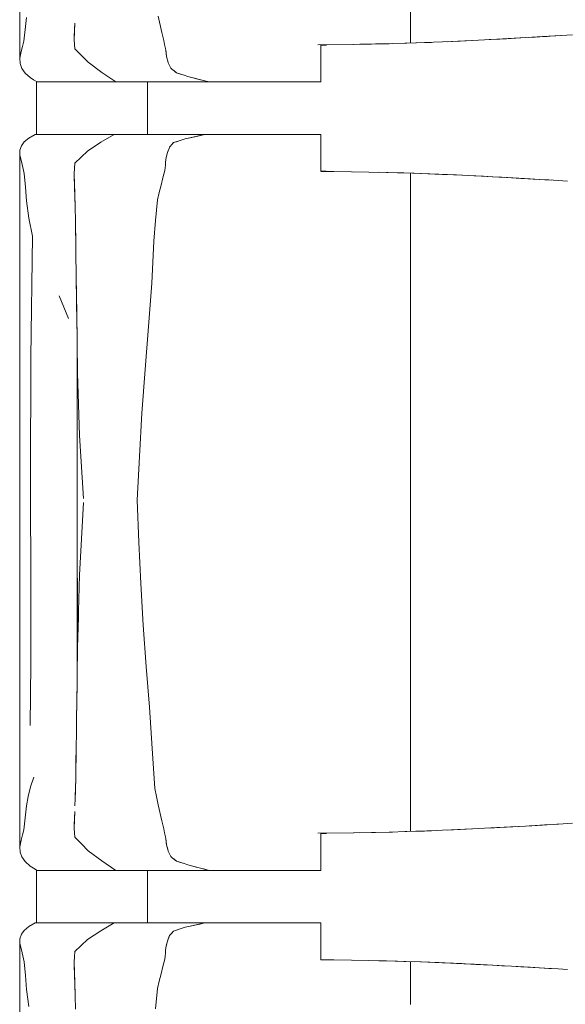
# Model space of a CAD drawing. Header units: millimetres. Extents: x -261 to 187, y -214 to 106.
# Tile 719 of 1056: x -207.415 to -206.999, y 7.334 to 8.085. Entities that reach past the tile are written whole.
import ezdxf

# ---------------------------------------------------------------- set-up
doc = ezdxf.new("R2010")
doc.units = ezdxf.units.MM
doc.header["$LTSCALE"] = 0.005
doc.header["$MEASUREMENT"] = 0
doc.layers.add('IFC-Elemento de mobília-Contorno', color=9, linetype='Continuous', lineweight=5)
doc.layers.add('IFC-Laje-Contorno', color=9, linetype='Continuous', lineweight=5)

msp = doc.modelspace()

# ---------------------------------------------------------------- linework, layer by layer
at = {"layer": 'IFC-Elemento de mobília-Contorno', "lineweight": 5}
for p, q in [((-207.41535, 8.22305), (-207.41527, 8.05543)), ((-207.11749, 8.06703), (-207.11748, 8.10911)), ((-207.41111, 8.07748), (-207.41008, 8.08658)), ((-207.30973, 8.08743), (-207.30707, 8.0751)), ((-207.37383, 8.0706), (-207.37353, 8.07859)), ((-207.37362, 8.07584), (-207.3734, 8.08232)), ((-207.37353, 8.07859), (-207.37349, 8.07971)), ((-207.41214, 8.06838), (-207.41111, 8.07748)), ((-207.37384, 8.06936), (-207.37362, 8.07584)), ((-207.37383, 8.0706), (-207.37381, 8.07032)), ((-207.30707, 8.0751), (-207.30633, 8.07206)), ((-207.30633, 8.07206), (-207.3056, 8.06903)), ((-207.05156, 8.06994), (-207.02978, 8.07117)), ((-207.04928, 8.07009), (-207.04128, 8.07053)), ((-207.04928, 8.07009), (-207.04118, 8.07053)), ((-207.0443, 8.07035), (-207.02978, 8.07117)), ((-207.0443, 8.07035), (-207.03704, 8.07076)), ((-207.04128, 8.07053), (-207.03706, 8.07076)), ((-207.02978, 8.07117), (-207.02252, 8.07159)), ((-207.02978, 8.07117), (-207.02505, 8.07144)), ((-207.02732, 8.07132), (-207.01681, 8.07192)), ((-207.02505, 8.07144), (-207.01681, 8.07192)), ((-207.02252, 8.07159), (-207.01536, 8.07201)), ((-207.01681, 8.07192), (-207.00274, 8.07274)), ((-207.01681, 8.07192), (-207.01323, 8.07213)), ((-207.01536, 8.07201), (-206.99385, 8.07325)), ((-207.41421, 8.06051), (-207.41317, 8.06444)), ((-207.41317, 8.06444), (-207.41214, 8.06838)), ((-207.37384, 8.06936), (-207.37327, 8.06264)), ((-207.3056, 8.06903), (-207.30487, 8.066)), ((-207.30487, 8.066), (-207.30413, 8.06297)), ((-207.30413, 8.06297), (-207.30396, 8.06147)), ((-207.18812, 8.06562), (-207.16069, 8.06603)), ((-207.18567, 8.06543), (-207.18349, 8.06543)), ((-207.18567, 8.05062), (-207.18567, 8.06543)), ((-207.18349, 8.06543), (-207.18151, 8.06543)), ((-207.16081, 8.06602), (-207.14716, 8.06628)), ((-207.15601, 8.06612), (-207.14407, 8.06636)), ((-207.14716, 8.06628), (-207.13364, 8.06654)), ((-207.14407, 8.06636), (-207.1311, 8.06662)), ((-207.13364, 8.06654), (-207.12014, 8.06694)), ((-207.12163, 8.06689), (-207.11287, 8.06718)), ((-207.12096, 8.06691), (-207.12067, 8.06692)), ((-207.12067, 8.06692), (-207.11287, 8.06718)), ((-207.12014, 8.06694), (-207.10664, 8.06734)), ((-207.11287, 8.06718), (-207.10506, 8.06744)), ((-207.10664, 8.06734), (-207.09308, 8.06791)), ((-207.10506, 8.06744), (-207.1013, 8.06756)), ((-207.09308, 8.06791), (-207.07951, 8.06849)), ((-207.08911, 8.06808), (-207.08127, 8.06845)), ((-207.08127, 8.06845), (-207.07083, 8.06894)), ((-207.07951, 8.06849), (-207.06554, 8.06922)), ((-207.06554, 8.06922), (-207.05156, 8.06994)), ((-207.05739, 8.06964), (-207.04928, 8.07009)), ((-207.05156, 8.06994), (-207.0443, 8.07035)), ((-207.41527, 8.05543), (-207.41421, 8.06051)), ((-207.37327, 8.06264), (-207.36822, 8.05751)), ((-207.36822, 8.05751), (-207.36318, 8.05238)), ((-207.30396, 8.06147), (-207.3038, 8.05998)), ((-207.30396, 8.06147), (-207.30346, 8.05699)), ((-207.3038, 8.05998), (-207.30363, 8.05848)), ((-207.30363, 8.05848), (-207.30346, 8.05699)), ((-207.30346, 8.05699), (-207.30312, 8.05574)), ((-207.30312, 8.05574), (-207.30244, 8.05322)), ((-207.41527, 8.05543), (-207.41512, 8.05132)), ((-207.41512, 8.05132), (-207.41374, 8.0476)), ((-207.36318, 8.05238), (-207.35264, 8.04454)), ((-207.30244, 8.05322), (-207.3021, 8.05196)), ((-207.3021, 8.05196), (-207.30161, 8.05094)), ((-207.30161, 8.05094), (-207.30112, 8.04991)), ((-207.30161, 8.05094), (-207.30063, 8.04888)), ((-207.30112, 8.04991), (-207.30063, 8.04888)), ((-207.30063, 8.04888), (-207.30014, 8.04785)), ((-207.18567, 8.03737), (-207.18567, 8.05062)), ((-207.41374, 8.0476), (-207.41126, 8.04405)), ((-207.41126, 8.04405), (-207.40742, 8.04065)), ((-207.40742, 8.04065), (-207.40476, 8.03901)), ((-207.35264, 8.04454), (-207.34213, 8.03737)), ((-207.30014, 8.04785), (-207.29904, 8.04695)), ((-207.29904, 8.04695), (-207.29793, 8.04606)), ((-207.29793, 8.04606), (-207.29682, 8.04516)), ((-207.29793, 8.04606), (-207.29572, 8.04426)), ((-207.29682, 8.04516), (-207.29572, 8.04426)), ((-207.29572, 8.04426), (-207.29287, 8.04338)), ((-207.29572, 8.04426), (-207.29002, 8.04251)), ((-207.29287, 8.04338), (-207.29002, 8.04251)), ((-207.29002, 8.04251), (-207.28716, 8.04163)), ((-207.28716, 8.04163), (-207.28431, 8.04075)), ((-207.28431, 8.04075), (-207.27417, 8.03822)), ((-207.28431, 8.04075), (-207.27755, 8.03906)), ((-207.28431, 8.04075), (-207.28093, 8.0399)), ((-207.40476, 8.03901), (-207.4021, 8.03737)), ((-207.4021, 8.03737), (-207.34213, 8.03737)), ((-207.34213, 8.03737), (-207.30085, 8.03737)), ((-207.3179, 7.9973), (-207.3179, 8.03737)), ((-207.30085, 8.03737), (-207.2708, 8.03737)), ((-207.27417, 8.03822), (-207.2708, 8.03737)), ((-207.2708, 8.03737), (-207.26882, 8.03737)), ((-207.26882, 8.03737), (-207.26686, 8.03737)), ((-207.26686, 8.03737), (-207.26493, 8.03737)), ((-207.26493, 8.03737), (-207.26301, 8.03737)), ((-207.26301, 8.03737), (-207.26109, 8.03737)), ((-207.26109, 8.03737), (-207.25917, 8.03737)), ((-207.25917, 8.03737), (-207.25724, 8.03737)), ((-207.25724, 8.03737), (-207.25529, 8.03737)), ((-207.25529, 8.03737), (-207.25331, 8.03737)), ((-207.25331, 8.03737), (-207.2513, 8.03737)), ((-207.2513, 8.03737), (-207.24924, 8.03737)), ((-207.24924, 8.03737), (-207.24713, 8.03737)), ((-207.24713, 8.03737), (-207.24498, 8.03737)), ((-207.24498, 8.03737), (-207.24279, 8.03737)), ((-207.24279, 8.03737), (-207.2406, 8.03737)), ((-207.2406, 8.03737), (-207.23841, 8.03737)), ((-207.23841, 8.03737), (-207.23626, 8.03737)), ((-207.23626, 8.03737), (-207.23415, 8.03737)), ((-207.23415, 8.03737), (-207.23212, 8.03737)), ((-207.23212, 8.03737), (-207.23018, 8.03737)), ((-207.23018, 8.03737), (-207.22835, 8.03737)), ((-207.22835, 8.03737), (-207.22662, 8.03737)), ((-207.22662, 8.03737), (-207.22496, 8.03737)), ((-207.22496, 8.03737), (-207.22334, 8.03737)), ((-207.22334, 8.03737), (-207.22172, 8.03737)), ((-207.22172, 8.03737), (-207.22006, 8.03737)), ((-207.22006, 8.03737), (-207.21835, 8.03737)), ((-207.21835, 8.03737), (-207.21653, 8.03737)), ((-207.21653, 8.03737), (-207.21459, 8.03737)), ((-207.21459, 8.03737), (-207.21252, 8.03737)), ((-207.21252, 8.03737), (-207.21033, 8.03737)), ((-207.21033, 8.03737), (-207.20804, 8.03737)), ((-207.20804, 8.03737), (-207.20567, 8.03737)), ((-207.20567, 8.03737), (-207.20322, 8.03737)), ((-207.20322, 8.03737), (-207.20071, 8.03737)), ((-207.20071, 8.03737), (-207.19815, 8.03737)), ((-207.19815, 8.03737), (-207.19557, 8.03737)), ((-207.19557, 8.03737), (-207.19299, 8.03737)), ((-207.19299, 8.03737), (-207.19045, 8.03737)), ((-207.19045, 8.03737), (-207.188, 8.03737)), ((-207.188, 8.03737), (-207.18567, 8.03737)), ((-207.40852, 7.99451), (-207.40366, 7.9973)), ((-207.40366, 7.9973), (-207.34341, 7.9973)), ((-207.35351, 7.99136), (-207.34341, 7.9973)), ((-207.34341, 7.9973), (-207.27426, 7.9973)), ((-207.32815, 7.9973), (-207.3179, 7.9973)), ((-207.28929, 7.99397), (-207.27426, 7.9973)), ((-207.28929, 7.99397), (-207.28177, 7.99563)), ((-207.28553, 7.9948), (-207.28177, 7.99563)), ((-207.28177, 7.99563), (-207.27426, 7.9973)), ((-207.28177, 7.99563), (-207.27801, 7.99647)), ((-207.27801, 7.99647), (-207.27426, 7.9973)), ((-207.27595, 7.9973), (-207.27294, 7.9973)), ((-207.27426, 7.9973), (-207.27228, 7.9973)), ((-207.27294, 7.9973), (-207.27012, 7.9973)), ((-207.27228, 7.9973), (-207.2703, 7.9973)), ((-207.2703, 7.9973), (-207.26835, 7.9973)), ((-207.26835, 7.9973), (-207.26641, 7.9973)), ((-207.26641, 7.9973), (-207.26449, 7.9973)), ((-207.26449, 7.9973), (-207.26259, 7.9973)), ((-207.26259, 7.9973), (-207.26069, 7.9973)), ((-207.26069, 7.9973), (-207.25878, 7.9973)), ((-207.25878, 7.9973), (-207.25686, 7.9973)), ((-207.25686, 7.9973), (-207.25492, 7.9973)), ((-207.25492, 7.9973), (-207.25295, 7.9973)), ((-207.25295, 7.9973), (-207.25094, 7.9973)), ((-207.25094, 7.9973), (-207.24889, 7.9973)), ((-207.24889, 7.9973), (-207.24679, 7.9973)), ((-207.24679, 7.9973), (-207.24465, 7.9973)), ((-207.24465, 7.9973), (-207.24247, 7.9973)), ((-207.24247, 7.9973), (-207.24029, 7.9973)), ((-207.24029, 7.9973), (-207.23813, 7.9973)), ((-207.23813, 7.9973), (-207.23599, 7.9973)), ((-207.23599, 7.9973), (-207.23391, 7.9973)), ((-207.23391, 7.9973), (-207.2319, 7.9973)), ((-207.2319, 7.9973), (-207.22999, 7.9973)), ((-207.22999, 7.9973), (-207.22818, 7.9973)), ((-207.22818, 7.9973), (-207.22647, 7.9973)), ((-207.22647, 7.9973), (-207.22483, 7.9973)), ((-207.22483, 7.9973), (-207.22322, 7.9973)), ((-207.22322, 7.9973), (-207.22161, 7.9973)), ((-207.22161, 7.9973), (-207.21996, 7.9973)), ((-207.21996, 7.9973), (-207.21826, 7.9973)), ((-207.21826, 7.9973), (-207.21645, 7.9973)), ((-207.21645, 7.9973), (-207.21452, 7.9973)), ((-207.21452, 7.9973), (-207.21245, 7.9973)), ((-207.21245, 7.9973), (-207.21028, 7.9973)), ((-207.21028, 7.9973), (-207.20801, 7.9973)), ((-207.20801, 7.9973), (-207.20565, 7.9973)), ((-207.20565, 7.9973), (-207.20322, 7.9973)), ((-207.20322, 7.9973), (-207.20072, 7.9973)), ((-207.20072, 7.9973), (-207.19819, 7.9973)), ((-207.19819, 7.9973), (-207.19562, 7.9973)), ((-207.19562, 7.9973), (-207.19306, 7.9973)), ((-207.19306, 7.9973), (-207.19055, 7.9973)), ((-207.19055, 7.9973), (-207.18811, 7.9973)), ((-207.18811, 7.9973), (-207.18579, 7.9973)), ((-207.18579, 7.98405), (-207.18579, 7.9973)), ((-207.41525, 7.98528), (-207.41411, 7.98861)), ((-207.41411, 7.98861), (-207.41192, 7.99164)), ((-207.41192, 7.99164), (-207.40852, 7.99451)), ((-207.36367, 7.98469), (-207.35351, 7.99136)), ((-207.30106, 7.98758), (-207.30031, 7.98847)), ((-207.30031, 7.98847), (-207.29956, 7.98935)), ((-207.29956, 7.98935), (-207.29806, 7.99112)), ((-207.29956, 7.98935), (-207.29881, 7.99024)), ((-207.29881, 7.99024), (-207.29806, 7.99112)), ((-207.29806, 7.99112), (-207.29367, 7.99254)), ((-207.29806, 7.99112), (-207.29587, 7.99183)), ((-207.29587, 7.99183), (-207.29367, 7.99254)), ((-207.29367, 7.99254), (-207.28929, 7.99397)), ((-207.29367, 7.99254), (-207.29148, 7.99326)), ((-207.29148, 7.99326), (-207.28929, 7.99397)), ((-207.28929, 7.99397), (-207.28553, 7.9948)), ((-207.41536, 7.83185), (-207.41525, 7.98528)), ((-207.41525, 7.98528), (-207.41517, 7.98158)), ((-207.41517, 7.98158), (-207.41397, 7.97673)), ((-207.37327, 7.97545), (-207.36367, 7.98469)), ((-207.36847, 7.98007), (-207.36367, 7.98469)), ((-207.30389, 7.97819), (-207.30334, 7.98084)), ((-207.30334, 7.98084), (-207.30279, 7.9835)), ((-207.30279, 7.9835), (-207.30149, 7.98656)), ((-207.30236, 7.98452), (-207.30149, 7.98656)), ((-207.30236, 7.98452), (-207.30192, 7.98554)), ((-207.30149, 7.98656), (-207.30106, 7.98758)), ((-207.18579, 7.96925), (-207.18579, 7.98405)), ((-207.41397, 7.97673), (-207.4129, 7.97215)), ((-207.37356, 7.97153), (-207.37327, 7.97545)), ((-207.37355, 7.97145), (-207.37327, 7.97545)), ((-207.37327, 7.97545), (-207.36847, 7.98007)), ((-207.30455, 7.97188), (-207.30433, 7.97398)), ((-207.30433, 7.97398), (-207.30411, 7.97608)), ((-207.30411, 7.97608), (-207.30389, 7.97819)), ((-207.4129, 7.97215), (-207.41183, 7.96758)), ((-207.41183, 7.96758), (-207.41096, 7.9571)), ((-207.37384, 7.96762), (-207.37356, 7.97153)), ((-207.37384, 7.96746), (-207.37355, 7.97145)), ((-207.37384, 7.96746), (-207.37349, 7.95541)), ((-207.37384, 7.96746), (-207.3736, 7.95943)), ((-207.30616, 7.96418), (-207.30477, 7.96978)), ((-207.30477, 7.96978), (-207.30455, 7.97188)), ((-207.18579, 7.96925), (-207.1836, 7.96925)), ((-207.18579, 7.96919), (-207.176, 7.96905)), ((-207.1836, 7.96925), (-207.1816, 7.96925)), ((-207.176, 7.96905), (-207.16241, 7.96885)), ((-207.16241, 7.96885), (-207.14909, 7.9686)), ((-207.16059, 7.9688), (-207.14909, 7.9686)), ((-207.14909, 7.9686), (-207.13576, 7.96835)), ((-207.1416, 7.96846), (-207.12736, 7.96808)), ((-207.13576, 7.96835), (-207.12249, 7.96797)), ((-207.12736, 7.96808), (-207.11475, 7.96775)), ((-207.12249, 7.96797), (-207.10921, 7.96759)), ((-207.11749, 7.96783), (-207.11748, 7.93499)), ((-207.10973, 7.9676), (-207.09331, 7.9669)), ((-207.10921, 7.96759), (-207.09581, 7.96703)), ((-207.09581, 7.96703), (-207.0824, 7.96647)), ((-207.09331, 7.9669), (-207.08475, 7.96654)), ((-207.08475, 7.96654), (-207.07834, 7.96626)), ((-207.0824, 7.96647), (-207.06862, 7.96577)), ((-207.06879, 7.96578), (-207.06173, 7.96541)), ((-207.06874, 7.96577), (-207.06753, 7.96571)), ((-207.06753, 7.96571), (-207.05887, 7.96525)), ((-207.06173, 7.96541), (-207.05484, 7.96506)), ((-207.37361, 7.95982), (-207.37339, 7.95203)), ((-207.30894, 7.95301), (-207.30755, 7.9586)), ((-207.30755, 7.9586), (-207.30616, 7.96418)), ((-207.05887, 7.96525), (-207.05021, 7.96478)), ((-207.05484, 7.96506), (-207.0477, 7.96465)), ((-207.05021, 7.96478), (-207.04583, 7.96455)), ((-207.0477, 7.96465), (-207.02629, 7.96345)), ((-207.0477, 7.96465), (-207.03343, 7.96385)), ((-207.03343, 7.96385), (-207.02629, 7.96345)), ((-207.03217, 7.96378), (-207.02388, 7.9633)), ((-207.02629, 7.96345), (-207.01917, 7.96303)), ((-207.02388, 7.9633), (-207.01505, 7.96279)), ((-207.01917, 7.96303), (-207.01205, 7.96262)), ((-207.01505, 7.96279), (-207.01, 7.9625)), ((-207.01205, 7.96262), (-207.00494, 7.96221)), ((-207.00494, 7.96221), (-206.99782, 7.9618)), ((-207.41096, 7.9571), (-207.41008, 7.94663)), ((-207.37352, 7.95659), (-207.37349, 7.95541)), ((-207.37349, 7.95541), (-207.37337, 7.9514)), ((-207.37339, 7.95203), (-207.37314, 7.94184)), ((-207.37337, 7.9514), (-207.37312, 7.94059)), ((-207.31033, 7.94741), (-207.30894, 7.95301)), ((-207.41008, 7.94663), (-207.40839, 7.93355)), ((-207.31171, 7.93167), (-207.31033, 7.94741)), ((-207.37314, 7.94184), (-207.3729, 7.93164)), ((-207.40839, 7.93355), (-207.40561, 7.9199)), ((-207.3729, 7.93164), (-207.37252, 7.90851)), ((-207.37288, 7.93039), (-207.37286, 7.92979)), ((-207.37286, 7.92979), (-207.37263, 7.9149)), ((-207.31309, 7.91592), (-207.31171, 7.93167)), ((-207.11748, 7.89885), (-207.11748, 7.93499)), ((-207.40676, 7.82739), (-207.40561, 7.9199)), ((-207.31384, 7.89989), (-207.31309, 7.91592)), ((-207.37252, 7.90851), (-207.37224, 7.88766)), ((-207.37251, 7.90761), (-207.37251, 7.9073)), ((-207.37251, 7.9073), (-207.37226, 7.88931)), ((-207.31459, 7.88385), (-207.31384, 7.89989)), ((-207.11748, 7.86304), (-207.11748, 7.89885)), ((-207.37224, 7.88766), (-207.37209, 7.87632)), ((-207.37224, 7.88741), (-207.37221, 7.8853)), ((-207.37221, 7.8853), (-207.3719, 7.86216)), ((-207.31716, 7.85085), (-207.31459, 7.88385)), ((-207.37209, 7.87632), (-207.37194, 7.86497)), ((-207.38532, 7.87432), (-207.38179, 7.86561)), ((-207.38532, 7.87432), (-207.37825, 7.85691)), ((-207.38179, 7.86561), (-207.37825, 7.85691)), ((-207.37194, 7.86497), (-207.37187, 7.8595)), ((-207.3719, 7.86216), (-207.3716, 7.83853)), ((-207.11751, 7.8364), (-207.11748, 7.86304)), ((-207.37185, 7.85782), (-207.37163, 7.8406)), ((-207.31979, 7.81805), (-207.31716, 7.85085)), ((-207.37163, 7.57948), (-207.37163, 7.8406)), ((-207.3716, 7.83853), (-207.37131, 7.81538)), ((-207.41536, 7.83185), (-207.41535, 7.62191)), ((-207.11751, 7.8364), (-207.11748, 7.80655)), ((-207.40706, 7.73502), (-207.40676, 7.82739)), ((-207.37131, 7.81538), (-207.36978, 7.76773)), ((-207.32217, 7.78477), (-207.31979, 7.81805)), ((-207.11748, 7.80655), (-207.11748, 7.7704)), ((-207.3241, 7.7519), (-207.32217, 7.78477)), ((-207.1175, 7.73499), (-207.11748, 7.7704)), ((-207.36978, 7.76773), (-207.3667, 7.71972)), ((-207.3259, 7.71842), (-207.3241, 7.7519)), ((-207.40706, 7.73502), (-207.40686, 7.64688)), ((-207.1175, 7.73499), (-207.11748, 7.7029)), ((-207.3259, 7.71842), (-207.32453, 7.68658)), ((-207.36818, 7.68895), (-207.3667, 7.7166)), ((-207.11748, 7.66543), (-207.11748, 7.7029)), ((-207.36966, 7.6613), (-207.36818, 7.68895)), ((-207.32453, 7.68658), (-207.3231, 7.65506)), ((-207.11752, 7.61636), (-207.11748, 7.66543)), ((-207.37131, 7.60628), (-207.37131, 7.65914)), ((-207.37048, 7.63379), (-207.36966, 7.6613)), ((-207.3231, 7.65506), (-207.32112, 7.62319)), ((-207.40686, 7.64688), (-207.40683, 7.5936)), ((-207.37131, 7.60628), (-207.37063, 7.62899)), ((-207.37063, 7.62899), (-207.37048, 7.63379)), ((-207.41535, 7.62191), (-207.41527, 7.45429)), ((-207.32112, 7.62319), (-207.31894, 7.59167)), ((-207.11752, 7.61636), (-207.11748, 7.58434)), ((-207.37156, 7.58481), (-207.37131, 7.60628)), ((-207.40726, 7.54681), (-207.40683, 7.5936)), ((-207.31894, 7.59167), (-207.31652, 7.56076)), ((-207.37163, 7.5796), (-207.37156, 7.58481)), ((-207.11749, 7.54987), (-207.11748, 7.58434)), ((-207.37183, 7.56342), (-207.37163, 7.57948)), ((-207.37183, 7.56277), (-207.37171, 7.57255)), ((-207.37195, 7.55316), (-207.37183, 7.56342)), ((-207.37189, 7.558), (-207.37183, 7.56277)), ((-207.31652, 7.56076), (-207.31427, 7.52926)), ((-207.37211, 7.54136), (-207.37195, 7.55316)), ((-207.3721, 7.54165), (-207.37201, 7.54901)), ((-207.11749, 7.54987), (-207.11748, 7.50796)), ((-207.37226, 7.52955), (-207.37211, 7.54136)), ((-207.37215, 7.53779), (-207.3721, 7.54165)), ((-207.37244, 7.51864), (-207.37226, 7.52955)), ((-207.37239, 7.52077), (-207.37231, 7.52663)), ((-207.31427, 7.52926), (-207.31333, 7.51394)), ((-207.37262, 7.50773), (-207.37244, 7.51864)), ((-207.3725, 7.51539), (-207.37239, 7.52077)), ((-207.37293, 7.49658), (-207.37262, 7.50773)), ((-207.31333, 7.51394), (-207.3124, 7.49862)), ((-207.11749, 7.46589), (-207.11748, 7.50796)), ((-207.40702, 7.49986), (-207.40452, 7.50735)), ((-207.37307, 7.49151), (-207.37279, 7.50009)), ((-207.37279, 7.50009), (-207.37269, 7.5051)), ((-207.41008, 7.48543), (-207.4089, 7.49253)), ((-207.4089, 7.49253), (-207.40702, 7.49986)), ((-207.37323, 7.48544), (-207.37293, 7.49658)), ((-207.3124, 7.49862), (-207.31106, 7.49246)), ((-207.31106, 7.49246), (-207.30973, 7.48629)), ((-207.41111, 7.47633), (-207.41008, 7.48543)), ((-207.30973, 7.48629), (-207.30707, 7.47395)), ((-207.37383, 7.46945), (-207.37353, 7.47745)), ((-207.37362, 7.4747), (-207.3734, 7.48118)), ((-207.37353, 7.47745), (-207.37349, 7.47857)), ((-207.41214, 7.46723), (-207.41111, 7.47633)), ((-207.37384, 7.46821), (-207.37362, 7.4747)), ((-207.30707, 7.47395), (-207.30633, 7.47092)), ((-207.30633, 7.47092), (-207.3056, 7.46789)), ((-207.05156, 7.4688), (-207.02978, 7.47003)), ((-207.0443, 7.46921), (-207.02978, 7.47003)), ((-207.02978, 7.47003), (-207.02252, 7.47044)), ((-207.02978, 7.47003), (-207.02505, 7.4703)), ((-207.02672, 7.47021), (-207.02093, 7.47054)), ((-207.02505, 7.4703), (-207.01681, 7.47078)), ((-207.02252, 7.47044), (-207.01536, 7.47086)), ((-207.01681, 7.47078), (-207.01323, 7.47098)), ((-207.01536, 7.47086), (-207.00102, 7.47169)), ((-207.00819, 7.47128), (-207.00102, 7.47169)), ((-207.00102, 7.47169), (-206.99385, 7.47211)), ((-207.41421, 7.45936), (-207.41317, 7.4633)), ((-207.41317, 7.4633), (-207.41214, 7.46723)), ((-207.37384, 7.46821), (-207.37327, 7.4615)), ((-207.37383, 7.46945), (-207.37381, 7.46917)), ((-207.3056, 7.46789), (-207.30487, 7.46485)), ((-207.30487, 7.46485), (-207.30413, 7.46182)), ((-207.18812, 7.46448), (-207.16069, 7.46488)), ((-207.18567, 7.46428), (-207.18349, 7.46428)), ((-207.18567, 7.44948), (-207.18567, 7.46428)), ((-207.18349, 7.46428), (-207.18151, 7.46428)), ((-207.16081, 7.46488), (-207.14716, 7.46514)), ((-207.15601, 7.46497), (-207.14407, 7.46521)), ((-207.14716, 7.46514), (-207.13364, 7.4654)), ((-207.14407, 7.46521), (-207.1311, 7.46547)), ((-207.13364, 7.4654), (-207.12014, 7.46579)), ((-207.12183, 7.46574), (-207.10506, 7.4663)), ((-207.12096, 7.46577), (-207.12067, 7.46578)), ((-207.12067, 7.46578), (-207.10506, 7.4663)), ((-207.12014, 7.46579), (-207.10664, 7.46619)), ((-207.11287, 7.46604), (-207.10506, 7.4663)), ((-207.10664, 7.46619), (-207.09308, 7.46677)), ((-207.10506, 7.4663), (-207.1013, 7.46642)), ((-207.09308, 7.46677), (-207.07951, 7.46734)), ((-207.08911, 7.46693), (-207.07083, 7.46779)), ((-207.08911, 7.46693), (-207.08127, 7.4673)), ((-207.08127, 7.4673), (-207.07083, 7.46779)), ((-207.07951, 7.46734), (-207.06554, 7.46807)), ((-207.06554, 7.46807), (-207.05156, 7.4688)), ((-207.05739, 7.46849), (-207.04928, 7.46894)), ((-207.05156, 7.4688), (-207.0443, 7.46921)), ((-207.04928, 7.46894), (-207.04118, 7.46939)), ((-207.04928, 7.46894), (-207.04128, 7.46938)), ((-207.0443, 7.46921), (-207.03704, 7.46962)), ((-207.04128, 7.46938), (-207.03706, 7.46962)), ((-207.41527, 7.45429), (-207.41421, 7.45936)), ((-207.37327, 7.4615), (-207.36822, 7.45637)), ((-207.36822, 7.45637), (-207.36318, 7.45124)), ((-207.30413, 7.46182), (-207.30396, 7.46033)), ((-207.30396, 7.46033), (-207.3038, 7.45884)), ((-207.30396, 7.46033), (-207.30346, 7.45585)), ((-207.3038, 7.45884), (-207.30363, 7.45734)), ((-207.30363, 7.45734), (-207.30346, 7.45585)), ((-207.30346, 7.45585), (-207.30312, 7.45459)), ((-207.41527, 7.45429), (-207.41512, 7.45018)), ((-207.41512, 7.45018), (-207.41374, 7.44646)), ((-207.36318, 7.45124), (-207.35264, 7.44339)), ((-207.30312, 7.45459), (-207.30244, 7.45208)), ((-207.30312, 7.45459), (-207.30278, 7.45333)), ((-207.30278, 7.45333), (-207.30244, 7.45208)), ((-207.30244, 7.45208), (-207.3021, 7.45082)), ((-207.3021, 7.45082), (-207.30161, 7.44979)), ((-207.30161, 7.44979), (-207.30112, 7.44876)), ((-207.30161, 7.44979), (-207.30063, 7.44774)), ((-207.30112, 7.44876), (-207.30063, 7.44774)), ((-207.30063, 7.44774), (-207.30014, 7.44671)), ((-207.18567, 7.43623), (-207.18567, 7.44948)), ((-207.41374, 7.44646), (-207.41126, 7.4429)), ((-207.41126, 7.4429), (-207.40742, 7.43951)), ((-207.35264, 7.44339), (-207.34213, 7.43623)), ((-207.30014, 7.44671), (-207.29904, 7.44581)), ((-207.29904, 7.44581), (-207.29572, 7.44312)), ((-207.29793, 7.44491), (-207.29682, 7.44401)), ((-207.29793, 7.44491), (-207.29572, 7.44312)), ((-207.29682, 7.44401), (-207.29572, 7.44312)), ((-207.29572, 7.44312), (-207.29287, 7.44224)), ((-207.29572, 7.44312), (-207.29002, 7.44136)), ((-207.29287, 7.44224), (-207.29002, 7.44136)), ((-207.29002, 7.44136), (-207.28716, 7.44048)), ((-207.28716, 7.44048), (-207.28431, 7.4396)), ((-207.40742, 7.43951), (-207.40476, 7.43787)), ((-207.40476, 7.43787), (-207.4021, 7.43623)), ((-207.4021, 7.43623), (-207.34213, 7.43623)), ((-207.34213, 7.43623), (-207.30085, 7.43623)), ((-207.3179, 7.39615), (-207.3179, 7.43623)), ((-207.30085, 7.43623), (-207.2708, 7.43623)), ((-207.28431, 7.4396), (-207.27755, 7.43792)), ((-207.28431, 7.4396), (-207.28093, 7.43876)), ((-207.27755, 7.43792), (-207.2708, 7.43623)), ((-207.27755, 7.43792), (-207.27417, 7.43707)), ((-207.27417, 7.43707), (-207.2708, 7.43623)), ((-207.2708, 7.43623), (-207.26882, 7.43623)), ((-207.26882, 7.43623), (-207.26686, 7.43623)), ((-207.26686, 7.43623), (-207.26493, 7.43623)), ((-207.26493, 7.43623), (-207.26301, 7.43623)), ((-207.26301, 7.43623), (-207.26109, 7.43623)), ((-207.26109, 7.43623), (-207.25917, 7.43623)), ((-207.25917, 7.43623), (-207.25724, 7.43623)), ((-207.25724, 7.43623), (-207.25529, 7.43623)), ((-207.25529, 7.43623), (-207.25331, 7.43623)), ((-207.25331, 7.43623), (-207.2513, 7.43623)), ((-207.2513, 7.43623), (-207.24924, 7.43623)), ((-207.24924, 7.43623), (-207.24713, 7.43623)), ((-207.24713, 7.43623), (-207.24498, 7.43623)), ((-207.24498, 7.43623), (-207.24279, 7.43623)), ((-207.24279, 7.43623), (-207.2406, 7.43623)), ((-207.2406, 7.43623), (-207.23841, 7.43623)), ((-207.23841, 7.43623), (-207.23626, 7.43623)), ((-207.23626, 7.43623), (-207.23415, 7.43623)), ((-207.23415, 7.43623), (-207.23212, 7.43623)), ((-207.23212, 7.43623), (-207.23018, 7.43623)), ((-207.23018, 7.43623), (-207.22835, 7.43623)), ((-207.22835, 7.43623), (-207.22662, 7.43623)), ((-207.22662, 7.43623), (-207.22496, 7.43623)), ((-207.22496, 7.43623), (-207.22334, 7.43623)), ((-207.22334, 7.43623), (-207.22172, 7.43623)), ((-207.22172, 7.43623), (-207.22006, 7.43623)), ((-207.22006, 7.43623), (-207.21835, 7.43623)), ((-207.21835, 7.43623), (-207.21653, 7.43623)), ((-207.21653, 7.43623), (-207.21459, 7.43623)), ((-207.21459, 7.43623), (-207.21252, 7.43623)), ((-207.21252, 7.43623), (-207.21033, 7.43623)), ((-207.21033, 7.43623), (-207.20804, 7.43623)), ((-207.20804, 7.43623), (-207.20567, 7.43623)), ((-207.20567, 7.43623), (-207.20322, 7.43623)), ((-207.20322, 7.43623), (-207.20071, 7.43623)), ((-207.20071, 7.43623), (-207.19815, 7.43623)), ((-207.19815, 7.43623), (-207.19557, 7.43623)), ((-207.19557, 7.43623), (-207.19299, 7.43623)), ((-207.19299, 7.43623), (-207.19045, 7.43623)), ((-207.19045, 7.43623), (-207.188, 7.43623)), ((-207.188, 7.43623), (-207.18567, 7.43623)), ((-207.40852, 7.39337), (-207.40366, 7.39615)), ((-207.40366, 7.39615), (-207.34341, 7.39615)), ((-207.35351, 7.39022), (-207.34341, 7.39615)), ((-207.34341, 7.39615), (-207.27426, 7.39615)), ((-207.32815, 7.39615), (-207.3179, 7.39615)), ((-207.28553, 7.39365), (-207.27426, 7.39615)), ((-207.28553, 7.39365), (-207.27801, 7.39532)), ((-207.27801, 7.39532), (-207.27426, 7.39615)), ((-207.27595, 7.39615), (-207.27294, 7.39615)), ((-207.27426, 7.39615), (-207.27228, 7.39615)), ((-207.27294, 7.39615), (-207.27012, 7.39615)), ((-207.27228, 7.39615), (-207.2703, 7.39615)), ((-207.2703, 7.39615), (-207.26835, 7.39615)), ((-207.26835, 7.39615), (-207.26641, 7.39615)), ((-207.26641, 7.39615), (-207.26449, 7.39615)), ((-207.26449, 7.39615), (-207.26259, 7.39615)), ((-207.26259, 7.39615), (-207.26069, 7.39615)), ((-207.26069, 7.39615), (-207.25878, 7.39615)), ((-207.25878, 7.39615), (-207.25686, 7.39615)), ((-207.25686, 7.39615), (-207.25492, 7.39615)), ((-207.25492, 7.39615), (-207.25295, 7.39615)), ((-207.25295, 7.39615), (-207.25094, 7.39615)), ((-207.25094, 7.39615), (-207.24889, 7.39615)), ((-207.24889, 7.39615), (-207.24679, 7.39615)), ((-207.24679, 7.39615), (-207.24465, 7.39615)), ((-207.24465, 7.39615), (-207.24247, 7.39615)), ((-207.24247, 7.39615), (-207.24029, 7.39615)), ((-207.24029, 7.39615), (-207.23813, 7.39615)), ((-207.23813, 7.39615), (-207.23599, 7.39615)), ((-207.23599, 7.39615), (-207.23391, 7.39615)), ((-207.23391, 7.39615), (-207.2319, 7.39615)), ((-207.2319, 7.39615), (-207.22999, 7.39615)), ((-207.22999, 7.39615), (-207.22818, 7.39615)), ((-207.22818, 7.39615), (-207.22647, 7.39615)), ((-207.22647, 7.39615), (-207.22483, 7.39615)), ((-207.22483, 7.39615), (-207.22322, 7.39615)), ((-207.22322, 7.39615), (-207.22161, 7.39615)), ((-207.22161, 7.39615), (-207.21996, 7.39615)), ((-207.21996, 7.39615), (-207.21826, 7.39615)), ((-207.21826, 7.39615), (-207.21645, 7.39615)), ((-207.21645, 7.39615), (-207.21452, 7.39615)), ((-207.21452, 7.39615), (-207.21245, 7.39615)), ((-207.21245, 7.39615), (-207.21028, 7.39615)), ((-207.21028, 7.39615), (-207.20801, 7.39615)), ((-207.20801, 7.39615), (-207.20565, 7.39615)), ((-207.20565, 7.39615), (-207.20322, 7.39615)), ((-207.20322, 7.39615), (-207.20072, 7.39615)), ((-207.20072, 7.39615), (-207.19819, 7.39615)), ((-207.19819, 7.39615), (-207.19562, 7.39615)), ((-207.19562, 7.39615), (-207.19306, 7.39615)), ((-207.19306, 7.39615), (-207.19055, 7.39615)), ((-207.19055, 7.39615), (-207.18811, 7.39615)), ((-207.18811, 7.39615), (-207.18579, 7.39615)), ((-207.18579, 7.3829), (-207.18579, 7.39615)), ((-207.41525, 7.38414), (-207.41411, 7.38746)), ((-207.41411, 7.38746), (-207.41192, 7.3905)), ((-207.41192, 7.3905), (-207.40852, 7.39337)), ((-207.36367, 7.38355), (-207.35351, 7.39022)), ((-207.30106, 7.38644), (-207.29956, 7.38821)), ((-207.30106, 7.38644), (-207.30031, 7.38732)), ((-207.29956, 7.38821), (-207.29806, 7.38998)), ((-207.29956, 7.38821), (-207.29881, 7.38909)), ((-207.29881, 7.38909), (-207.29806, 7.38998)), ((-207.29806, 7.38998), (-207.29148, 7.39211)), ((-207.29806, 7.38998), (-207.29367, 7.3914)), ((-207.29806, 7.38998), (-207.29587, 7.39069)), ((-207.29587, 7.39069), (-207.29367, 7.3914)), ((-207.29148, 7.39211), (-207.28929, 7.39282)), ((-207.28929, 7.39282), (-207.28553, 7.39365)), ((-207.41536, 7.2307), (-207.41525, 7.38414)), ((-207.41525, 7.38414), (-207.41517, 7.38044)), ((-207.41517, 7.38044), (-207.41397, 7.37558)), ((-207.36847, 7.37892), (-207.36367, 7.38355)), ((-207.30362, 7.37837), (-207.30279, 7.38235)), ((-207.30334, 7.3797), (-207.30279, 7.38235)), ((-207.30279, 7.38235), (-207.30106, 7.38644)), ((-207.30236, 7.38337), (-207.30106, 7.38644)), ((-207.30236, 7.38337), (-207.30192, 7.38439)), ((-207.30192, 7.38439), (-207.30149, 7.38542)), ((-207.18579, 7.3681), (-207.18579, 7.3829)), ((-207.41397, 7.37558), (-207.4129, 7.37101)), ((-207.37356, 7.37039), (-207.37327, 7.3743)), ((-207.37355, 7.37031), (-207.37327, 7.3743)), ((-207.37327, 7.3743), (-207.36847, 7.37892)), ((-207.30455, 7.37073), (-207.30433, 7.37283)), ((-207.30433, 7.37283), (-207.30411, 7.37494)), ((-207.30411, 7.37494), (-207.30389, 7.37704)), ((-207.30389, 7.37704), (-207.30362, 7.37837)), ((-207.30362, 7.37837), (-207.30334, 7.3797)), ((-207.4129, 7.37101), (-207.41183, 7.36643)), ((-207.41183, 7.36643), (-207.41096, 7.35596)), ((-207.37384, 7.36647), (-207.37356, 7.37039)), ((-207.37384, 7.36632), (-207.37355, 7.37031)), ((-207.37384, 7.36632), (-207.37353, 7.35561)), ((-207.37384, 7.36632), (-207.37349, 7.35427)), ((-207.37384, 7.36632), (-207.3736, 7.35828)), ((-207.30616, 7.36304), (-207.30477, 7.36863)), ((-207.30477, 7.36863), (-207.30455, 7.37073)), ((-207.18579, 7.3681), (-207.1836, 7.3681)), ((-207.18579, 7.36804), (-207.176, 7.3679)), ((-207.1836, 7.3681), (-207.1816, 7.3681)), ((-207.176, 7.3679), (-207.16241, 7.36771)), ((-207.16241, 7.36771), (-207.14909, 7.36746)), ((-207.16059, 7.36765), (-207.14909, 7.36746)), ((-207.14909, 7.36746), (-207.13576, 7.36721)), ((-207.1416, 7.36731), (-207.12736, 7.36694)), ((-207.13576, 7.36721), (-207.12249, 7.36683)), ((-207.12736, 7.36694), (-207.11475, 7.3666)), ((-207.12249, 7.36683), (-207.10921, 7.36644)), ((-207.11749, 7.36668), (-207.11748, 7.33384)), ((-207.10974, 7.36646), (-207.08475, 7.36539)), ((-207.10973, 7.36646), (-207.09331, 7.36576)), ((-207.10921, 7.36644), (-207.09581, 7.36589)), ((-207.09581, 7.36589), (-207.0824, 7.36533)), ((-207.09331, 7.36576), (-207.08475, 7.36539)), ((-207.08475, 7.36539), (-207.07842, 7.36512)), ((-207.0824, 7.36533), (-207.07551, 7.36498)), ((-207.0824, 7.36533), (-207.05484, 7.36391)), ((-207.07551, 7.36498), (-207.06862, 7.36462)), ((-207.37361, 7.35868), (-207.37339, 7.35088)), ((-207.30894, 7.35186), (-207.30755, 7.35745)), ((-207.30755, 7.35745), (-207.30616, 7.36304)), ((-207.06879, 7.36463), (-207.06173, 7.36427)), ((-207.06876, 7.36463), (-207.05484, 7.36391)), ((-207.06771, 7.36458), (-207.05887, 7.3641)), ((-207.06771, 7.36458), (-207.06753, 7.36457)), ((-207.06753, 7.36457), (-207.05887, 7.3641)), ((-207.06173, 7.36427), (-207.05484, 7.36391)), ((-207.05887, 7.3641), (-207.05021, 7.36364)), ((-207.05484, 7.36391), (-207.0477, 7.36351)), ((-207.05021, 7.36364), (-207.04582, 7.3634)), ((-207.0477, 7.36351), (-207.04056, 7.36311)), ((-207.04056, 7.36311), (-207.02629, 7.36231)), ((-207.04056, 7.36311), (-207.03343, 7.36271)), ((-207.03343, 7.36271), (-207.02629, 7.36231)), ((-207.03216, 7.36263), (-207.02388, 7.36216)), ((-207.02629, 7.36231), (-207.01917, 7.36189)), ((-207.02388, 7.36216), (-207.01505, 7.36165)), ((-207.01917, 7.36189), (-207.01205, 7.36148)), ((-207.01505, 7.36165), (-207.01, 7.36136)), ((-207.01205, 7.36148), (-207.00494, 7.36106)), ((-207.00494, 7.36106), (-206.99782, 7.36065)), ((-207.41096, 7.35596), (-207.41008, 7.34549)), ((-207.37352, 7.35545), (-207.37349, 7.35427)), ((-207.37352, 7.35532), (-207.37337, 7.35025)), ((-207.37339, 7.35088), (-207.37314, 7.34069)), ((-207.37337, 7.35025), (-207.37312, 7.33945)), ((-207.31033, 7.34627), (-207.30894, 7.35186)), ((-207.41008, 7.34549), (-207.40839, 7.33241)), ((-207.31171, 7.33053), (-207.31033, 7.34627)), ((-207.37314, 7.34069), (-207.3729, 7.3305))]:
    msp.add_line(p, q, dxfattribs=at)
at = {"layer": 'IFC-Laje-Contorno', "lineweight": 5}
for p, q in [((-207.40258, 7.9973), (-207.40258, 8.03767)), ((-207.40258, 7.39615), (-207.40258, 7.43652))]:
    msp.add_line(p, q, dxfattribs=at)

doc.saveas('drawing.dxf')
